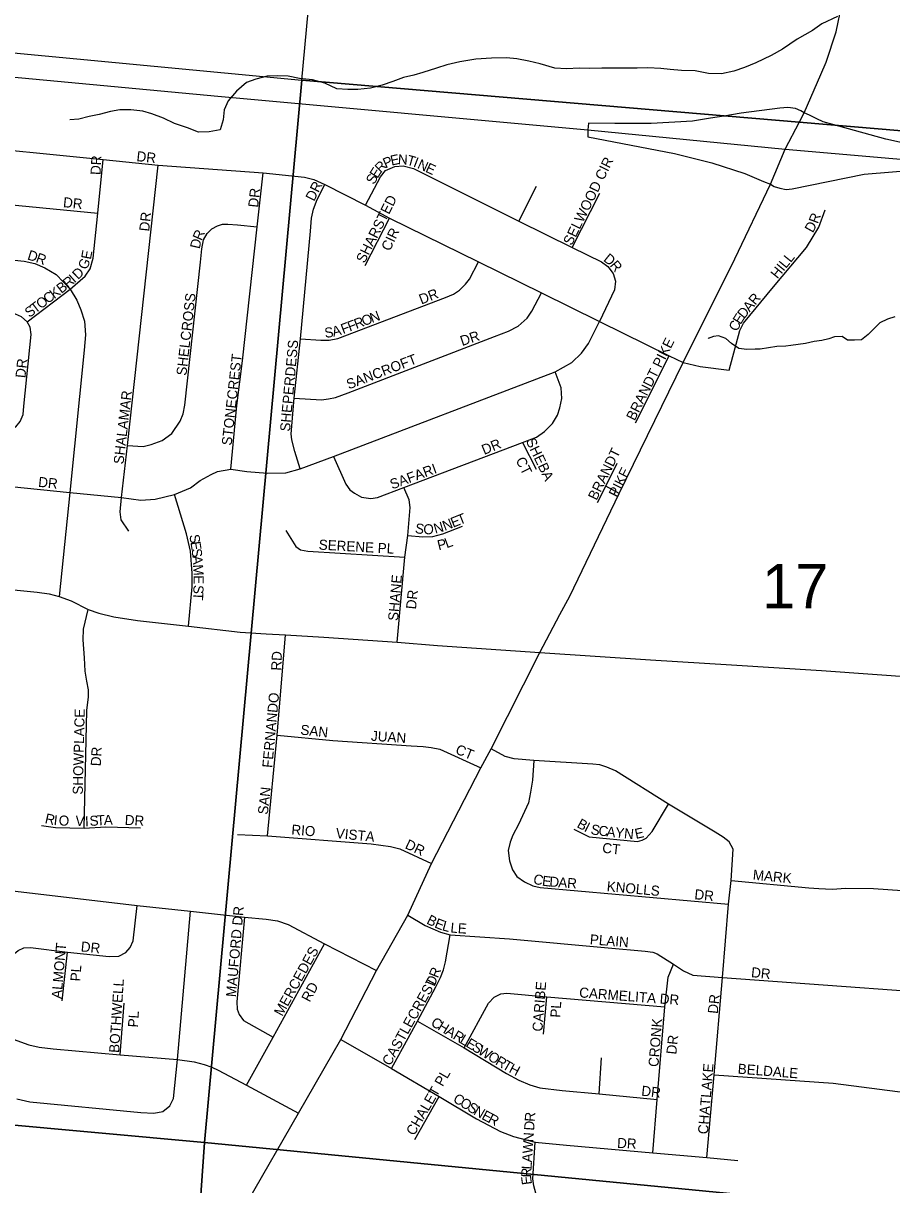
# Model space of a CAD drawing. Extents: x 0 to 680, y 0 to 440.
# Drawn here: x 89.22 to 102.02, y 243.11 to 260.23 of the extents above; entities that cross this region are included whole.
import ezdxf

# ---------------------------------------------------------------- set-up
doc = ezdxf.new("R2010")
doc.units = 0
for name, color, linetype in [('GM_X_City_Street', 7, 'Continuous'), ('GM_X_City_Street_Text', 7, 'Continuous'), ('GM_X_Interchange_Ramps', 7, 'Continuous'), ('GM_X_Interstate_Route', 7, 'Continuous'), ('GM_X_Minor_River', 7, 'Continuous'), ('GM_X_Section', 7, 'Continuous'), ('GM_X_Section_Text', 7, 'Continuous'), ('GM_X_State_Route', 7, 'Continuous')]:
    doc.layers.add(name, color=color, linetype=linetype)

msp = doc.modelspace()

# ---------------------------------------------------------------- linework, layer by layer
at = {"layer": 'GM_X_City_Street'}
for points in [[(88.128, 258.453), (90.401, 258.226), (91.211, 258.142), (92.758, 258.028), (93.364, 257.968), (93.5, 257.929), (93.666, 257.857), (94.262, 257.555), (94.617, 257.361), (95.926, 256.72), (96.857, 256.261), (97.7, 255.844)], [(89.277, 255.833), (89.914, 256.314), (90.135, 256.507), (90.207, 256.613), (90.252, 256.771), (90.32, 257.433), (90.401, 258.226)], [(87.291, 258.007), (87.51, 257.772), (87.618, 257.715), (87.832, 257.68), (89.157, 257.546), (90.32, 257.433)], [(90.776, 252.749), (90.663, 252.915), (90.647, 253.031), (90.67, 253.245), (90.757, 254.013), (91.211, 258.142)], [(92.28, 253.663), (92.366, 254.598), (92.451, 255.26), (92.667, 257.234), (92.758, 258.028)], [(94.262, 257.555), (94.482, 257.973), (94.56, 258.065), (94.695, 258.122), (94.817, 258.133), (94.969, 258.094), (96.523, 257.319), (97.307, 256.929), (97.742, 256.719), (97.834, 256.648), (97.912, 256.544), (97.945, 256.431), (97.933, 256.303), (97.711, 255.839)], [(93.301, 253.666), (93.224, 253.921), (93.179, 254.093), (93.167, 254.185), (93.214, 254.708), (93.305, 255.585), (93.451, 257.168), (93.469, 257.363), (93.496, 257.492), (93.551, 257.636), (93.666, 257.857)], [(96.523, 257.319), (96.781, 257.833)], [(97.307, 256.929), (97.717, 257.728)], [(86.487, 257.348), (86.691, 257.143), (86.901, 257.005), (87.116, 256.947), (89.237, 256.729), (89.392, 256.693), (89.54, 256.63), (89.705, 256.531), (89.914, 256.314), (90.012, 256.153), (90.071, 256.008), (90.125, 255.841), (90.139, 255.643), (90.118, 255.415), (89.909, 253.317), (89.75, 251.787)], [(94.259, 256.666), (94.617, 257.361)], [(98.944, 255.235), (99.194, 255.174), (99.621, 255.12), (99.777, 255.706), (99.832, 255.813), (100.272, 256.349), (100.76, 256.93), (100.942, 257.228), (101.034, 257.482)], [(90.757, 254.013), (90.989, 253.997), (91.108, 254.026), (91.266, 254.085), (91.408, 254.189), (91.531, 254.37), (91.576, 254.479), (91.602, 254.603), (91.833, 256.712), (91.851, 256.911), (91.877, 257.044), (91.93, 257.134), (92, 257.204), (92.081, 257.249), (92.157, 257.271), (92.235, 257.275), (92.376, 257.262), (92.667, 257.234)], [(93.305, 255.585), (93.605, 255.563), (93.726, 255.563), (93.858, 255.589), (95.442, 256.193), (95.558, 256.24), (95.647, 256.298), (95.737, 256.387), (95.795, 256.464), (95.926, 256.72)], [(93.214, 254.708), (93.613, 254.686), (93.72, 254.7), (93.82, 254.718), (94.01, 254.788), (96.162, 255.617), (96.371, 255.698), (96.51, 255.772), (96.643, 255.889), (96.715, 255.989), (96.857, 256.261)], [(89.277, 255.833), (89.195, 255.906), (89.106, 255.944), (88.983, 255.956), (87.842, 256.075), (87.722, 256.073), (87.635, 256.05), (87.573, 255.997), (87.527, 255.939), (87.499, 255.859), (87.435, 255.31), (87.435, 255.216), (87.463, 255.126), (87.889, 254.698)], [(87.889, 254.698), (88.257, 254.335), (88.33, 254.292), (88.415, 254.276), (88.509, 254.266), (88.932, 254.229), (89.038, 254.249), (89.11, 254.288), (89.177, 254.363), (89.218, 254.466), (89.23, 254.588), (89.34, 255.645), (89.324, 255.754), (89.277, 255.833)], [(88.605, 253.45), (89.909, 253.317), (90.67, 253.245), (90.953, 253.207), (91.166, 253.222), (91.451, 253.29), (91.685, 253.389), (91.829, 253.493), (91.992, 253.585), (92.083, 253.626), (92.28, 253.663), (92.514, 253.626), (92.818, 253.601), (93.088, 253.609), (93.301, 253.666), (93.791, 253.85), (97.058, 255.095), (97.303, 255.235), (97.446, 255.371), (97.546, 255.513), (97.711, 255.839)], [(97.7, 255.844), (97.711, 255.839), (98.738, 255.332), (98.944, 255.235)], [(98.24, 254.344), (98.738, 255.332)], [(93.791, 253.85), (93.973, 253.44), (94.032, 253.357), (94.103, 253.308), (94.206, 253.25), (94.343, 253.231), (94.44, 253.244), (94.826, 253.391), (96.577, 254.057), (96.78, 254.134), (96.899, 254.219), (97.019, 254.337), (97.092, 254.456), (97.128, 254.568), (97.157, 254.704), (97.145, 254.86), (97.058, 255.095)], [(96.577, 254.057), (96.778, 253.664)], [(97.682, 253.173), (97.803, 253.413), (97.97, 253.748)], [(94.732, 251.111), (94.843, 252.366), (94.885, 252.682), (94.921, 253.095), (94.904, 253.21), (94.826, 253.391)], [(97.998, 253.303), (97.803, 253.413)], [(91.658, 251.348), (91.709, 251.929), (91.709, 252.131), (91.683, 252.453), (91.626, 252.711), (91.451, 253.29)], [(93.09, 252.758), (93.239, 252.524), (93.305, 252.472), (93.413, 252.451), (94.843, 252.366)], [(94.885, 252.682), (95.107, 252.665), (95.253, 252.667), (95.404, 252.707), (95.692, 252.821)], [(87.202, 252.062), (87.215, 252.061), (88.727, 251.92), (89.429, 251.848), (89.603, 251.824), (89.75, 251.787), (89.929, 251.723), (90.177, 251.595), (90.334, 251.541), (90.557, 251.484), (90.905, 251.433), (91.658, 251.348), (92.419, 251.261), (92.802, 251.235), (93.086, 251.219), (93.647, 251.184), (94.732, 251.111), (95.325, 251.063), (96.83, 250.958)], [(90.118, 248.372), (90.157, 250.104), (90.183, 250.307), (90.183, 250.408), (90.157, 250.535), (90.132, 250.687), (90.123, 250.881), (90.104, 251.146), (90.111, 251.302), (90.177, 251.595)], [(92.821, 248.256), (92.962, 249.742), (93.086, 251.219)], [(96.83, 250.958), (98.46, 250.852), (99.656, 250.779), (100.982, 250.693), (102.414, 250.591), (103.894, 250.504), (104.899, 250.438), (105.852, 250.374), (106.516, 250.332), (107.555, 250.269), (108.595, 250.183), (109.682, 250.07), (110.914, 249.943), (111.822, 249.864)], [(92.962, 249.742), (93.784, 249.663), (94.936, 249.583), (95.114, 249.573), (95.232, 249.561), (95.36, 249.535), (95.964, 249.262)], [(99.291, 243.518), (99.397, 244.736), (99.524, 246.171), (99.612, 247.249), (99.652, 247.601), (99.677, 248.063), (99.618, 248.17), (99.534, 248.238), (99.414, 248.311), (98.729, 248.724), (97.945, 249.215), (97.819, 249.272), (97.716, 249.302), (97.612, 249.314), (96.742, 249.367), (96.451, 249.392), (96.321, 249.428), (96.113, 249.541)], [(96.742, 249.367), (96.721, 249.079), (96.696, 248.901), (96.664, 248.742), (96.518, 248.426), (96.432, 248.267), (96.392, 248.163), (96.367, 248.04), (96.382, 247.891), (96.429, 247.757), (96.493, 247.66), (96.603, 247.579), (96.729, 247.522), (96.838, 247.495), (99.612, 247.249)], [(97.332, 248.358), (97.556, 248.243), (98.269, 248.176), (98.341, 248.194), (98.396, 248.225), (98.484, 248.322), (98.729, 248.724)], [(89.492, 248.411), (89.697, 248.379), (90.118, 248.372), (90.439, 248.388), (90.951, 248.376)], [(92.377, 248.278), (92.821, 248.256), (94.348, 248.142), (94.631, 248.101), (94.771, 248.067), (95.237, 247.851)], [(99.652, 247.601), (100.795, 247.493), (100.942, 247.479), (101.136, 247.472), (101.338, 247.486), (101.744, 247.479), (103.365, 247.37)], [(88.185, 247.551), (90.899, 247.232), (91.683, 247.146), (92.48, 247.059), (92.8, 247.027), (92.966, 247.004), (93.125, 246.953), (93.657, 246.665), (94.425, 246.271)], [(88.856, 245.334), (88.903, 245.524), (89.005, 246.356), (89.025, 246.436), (89.067, 246.503), (89.145, 246.566), (89.231, 246.609), (89.33, 246.612), (89.873, 246.545), (90.487, 246.481), (90.63, 246.483), (90.732, 246.539), (90.798, 246.614), (90.842, 246.711), (90.899, 247.232)], [(89.128, 244.381), (89.319, 244.338), (90.955, 244.178), (91.146, 244.169), (91.28, 244.194), (91.379, 244.278), (91.435, 244.385), (91.494, 244.961), (91.683, 247.146)], [(92.48, 247.059), (92.366, 245.809), (92.371, 245.705), (92.403, 245.623), (92.464, 245.538), (92.905, 245.289)], [(94.886, 247.087), (95.142, 246.938), (95.37, 246.84), (95.512, 246.798), (96.386, 246.737), (97.837, 246.605), (98.384, 246.557), (98.494, 246.544), (98.56, 246.52), (98.802, 246.368), (98.946, 246.269), (99.085, 246.205), (99.524, 246.171), (103.84, 245.854)], [(94.645, 244.829), (95.029, 245.525), (95.301, 246.032), (95.369, 246.171), (95.412, 246.282), (95.44, 246.398), (95.512, 246.798)], [(89.796, 245.827), (89.873, 246.545)], [(92.51, 244.585), (92.905, 245.289), (93.657, 246.665)], [(98.496, 243.583), (98.558, 244.371), (98.672, 245.736), (98.72, 246.173), (98.802, 246.368)], [(95.718, 245.134), (96.074, 245.789), (96.16, 245.882), (96.255, 245.929), (96.345, 245.939), (96.936, 245.884), (98.672, 245.736)], [(96.886, 245.334), (96.936, 245.884)], [(90.651, 245.032), (90.707, 245.792)], [(95.029, 245.525), (95.718, 245.134), (96.342, 244.755), (96.524, 244.656), (96.686, 244.586), (96.829, 244.544), (97.158, 244.503), (97.705, 244.457), (98.558, 244.371)], [(89.071, 245.26), (89.306, 245.178), (89.454, 245.143), (89.66, 245.116), (90.651, 245.032), (91.494, 244.961), (91.737, 244.927), (91.885, 244.889), (92, 244.846), (92.091, 244.805), (92.51, 244.585), (93.276, 244.171)], [(93.899, 245.257), (94.645, 244.829), (95.35, 244.416), (95.898, 244.086), (96.25, 243.898), (96.443, 243.824), (96.762, 243.741), (97.225, 243.697), (98.496, 243.583), (99.291, 243.518), (99.75, 243.472)], [(97.705, 244.457), (97.74, 244.986)], [(99.397, 244.736), (101.15, 244.614), (102.253, 244.472), (103.231, 244.403)], [(94.989, 243.781), (95.35, 244.416)], [(96.759, 242.608), (96.791, 242.845), (96.786, 242.935), (96.742, 243.099), (96.726, 243.204), (96.762, 243.741)]]:
    msp.add_lwpolyline(points, dxfattribs=at)
at = {"layer": 'GM_X_Interchange_Ramps'}
for points in [[(100.727, 258.914), (100.675, 258.944), (100.599, 258.979), (100.483, 258.993), (100.368, 258.981), (99.798, 258.908), (99.543, 258.864), (99.346, 258.834), (99.081, 258.79), (98.469, 258.758), (97.937, 258.755), (97.548, 258.763), (97.539, 258.662)], [(103.083, 258.145), (103.09, 258.27), (101.928, 258.526), (101.005, 258.783), (100.911, 258.824), (100.802, 258.88), (100.727, 258.914)], [(97.539, 258.662), (97.536, 258.561), (98.814, 258.315), (99.365, 258.179), (99.853, 258.02), (100.125, 257.903), (100.227, 257.861)], [(100.227, 257.861), (100.283, 257.827), (100.367, 257.804), (100.459, 257.783), (100.548, 257.792), (101.611, 258.011), (102.386, 258.074), (102.757, 258.08), (102.769, 258.175)]]:
    msp.add_lwpolyline(points, dxfattribs=at)
at = {"layer": 'GM_X_Interstate_Route'}
for points in [[(69.579, 261.251), (70.283, 261.189), (70.538, 261.163), (72.397, 261.004), (72.635, 260.983), (80.379, 260.257), (92.088, 259.16), (97.539, 258.662), (100.447, 258.38)], [(100.447, 258.38), (102.769, 258.175), (103.083, 258.145), (109.797, 257.511), (117.969, 256.745), (128.052, 255.81), (128.098, 255.805)]]:
    msp.add_lwpolyline(points, dxfattribs=at)
at = {"layer": 'GM_X_Minor_River'}
for points in [[(101.215, 260.335), (100.987, 260.226), (100.849, 260.128), (100.621, 260.001), (100.404, 259.851), (100.241, 259.759), (100.013, 259.651), (99.846, 259.583), (99.69, 259.526), (99.505, 259.488), (99.315, 259.492), (99.12, 259.532), (98.918, 259.536), (98.752, 259.551), (98.616, 259.565), (98.42, 259.575), (98.266, 259.572), (98.081, 259.57), (97.897, 259.574), (97.743, 259.571), (97.565, 259.568), (97.416, 259.571), (97.226, 259.563), (97.054, 259.573), (96.835, 259.636), (96.67, 259.675), (96.492, 259.709), (96.338, 259.724), (96.119, 259.722), (95.887, 259.703), (95.654, 259.666), (95.463, 259.622), (95.308, 259.572), (95.11, 259.51), (94.973, 259.471), (94.824, 259.433), (94.668, 259.376), (94.507, 259.32), (94.339, 259.276), (94.149, 259.256), (94.001, 259.259), (93.84, 259.268), (93.664, 259.349), (93.481, 259.4), (93.291, 259.421), (93.125, 259.454), (92.965, 259.458), (92.817, 259.455), (92.649, 259.41), (92.512, 259.36), (92.361, 259.232), (92.239, 259.091), (92.183, 258.956), (92.168, 258.813), (92.123, 258.665), (91.962, 258.633), (91.802, 258.63), (91.643, 258.693), (91.448, 258.756), (91.289, 258.837), (91.118, 258.899), (90.983, 258.938), (90.805, 258.959), (90.644, 258.956), (90.507, 258.935), (90.34, 258.891), (90.191, 258.858), (90.042, 258.82), (89.908, 258.812)], [(102.06, 255.908), (101.953, 255.872), (101.84, 255.819), (101.667, 255.646), (101.572, 255.569), (101.465, 255.563), (101.364, 255.563), (101.286, 255.617), (101.173, 255.611), (101.09, 255.581), (100.983, 255.557), (100.87, 255.545), (100.745, 255.515), (100.638, 255.498), (100.531, 255.486), (100.453, 255.474), (100.322, 255.468), (100.078, 255.432), (100.001, 255.432), (99.882, 255.426), (99.763, 255.438), (99.656, 255.515), (99.572, 255.587), (99.465, 255.628), (99.388, 255.616), (99.31, 255.587), (99.322, 255.598)]]:
    msp.add_lwpolyline(points, dxfattribs=at)
at = {"layer": 'GM_X_Section'}
for points in [[(94.775, 275.041), (110.526, 273.583), (109.141, 258.057), (93.325, 259.393)], [(93.325, 259.393), (91.891, 243.739), (76.108, 245.175), (77.523, 260.9)], [(109.141, 258.057), (107.626, 242.209), (91.891, 243.739), (93.325, 259.393)], [(76.108, 245.175), (91.891, 243.739), (90.794, 227.996), (75.056, 229.533)], [(107.626, 242.209), (106.175, 226.561), (90.794, 227.996), (91.891, 243.739)]]:
    msp.add_lwpolyline(points, close=True, dxfattribs=at)
at = {"layer": 'GM_X_State_Route'}
for points in [[(100.969, 259.481), (101.047, 259.663), (101.194, 260.109), (101.28, 260.512)], [(100.657, 258.781), (100.727, 258.914), (100.969, 259.481)], [(100.227, 257.861), (100.447, 258.38), (100.657, 258.781)], [(97.128, 251.521), (97.271, 251.792), (97.635, 252.545), (97.998, 253.303), (98.944, 255.235), (99.705, 256.76), (100.227, 257.861)], [(89.093, 236.801), (89.918, 238.385), (90.431, 239.31), (91.25, 240.728), (91.921, 241.885), (92.524, 242.864), (93.276, 244.171), (93.899, 245.257), (94.425, 246.271), (94.886, 247.087), (95.237, 247.851), (95.964, 249.262), (96.113, 249.541), (96.83, 250.958), (97.128, 251.521)]]:
    msp.add_lwpolyline(points, dxfattribs=at)

# ---------------------------------------------------------------- texts
at = {"layer": 'GM_X_City_Street_Text'}
for s, height, rotation, p in [('DR', 0.1482, 353.9832, (90.885, 258.203)), ('DR', 0.1482, 86.8215, (90.359, 257.995)), ('R', 0.148, 45.2404, (94.488, 258.02)), ('P', 0.148, 23.5214, (94.559, 258.095)), ('E', 0.148, 12.4458, (94.647, 258.135)), ('N', 0.148, 357.8579, (94.739, 258.156)), ('T', 0.148, 344.3998, (94.861, 258.153)), ('I', 0.148, 338.5232, (94.957, 258.126)), ('N', 0.148, 335.7912, (95.016, 258.103)), ('E', 0.148, 335.097, (95.135, 258.049)), ('SELWOOD CIR', 0.14823, 63.9701, (97.301, 256.949)), ('S', 0.148, 62.4819, (94.392, 257.848)), ('E', 0.148, 58.2118, (94.439, 257.938)), ('DR', 0.1482, 63.4252, (93.505, 257.601)), ('DR', 0.1482, 353.9946, (89.803, 257.525)), ('DR', 0.1482, 83.9832, (92.681, 257.513)), ('SHARSTED', 0.1482, 63.4363, (94.249, 256.688)), ('DR', 0.1482, 83.9946, (91.076, 257.161)), ('R', 0.148, 69.5073, (100.925, 257.271)), ('R', 0.148, 66.4666, (91.846, 257.021)), ('CIR', 0.1482, 64.5318, (94.622, 256.865)), ('D', 0.148, 60.8923, (100.852, 257.136)), ('D', 0.148, 77.2839, (91.82, 256.901)), ('D', 0.148, 342.7816, (89.273, 256.755)), ('R', 0.148, 340.2825, (89.396, 256.716)), ('E', 0.148, 79.2014, (90.217, 256.745)), ('D', 0.148, 321.2105, (97.758, 256.739)), ('HILL', 0.1482, 50.9105, (100.331, 256.458)), ('G', 0.148, 67.2844, (90.157, 256.592)), ('R', 0.148, 309.8584, (97.854, 256.662)), ('R', 0.148, 40.1078, (89.881, 256.32)), ('I', 0.148, 41.7676, (89.975, 256.399)), ('D', 0.148, 44.8719, (90.03, 256.448)), ('K', 0.148, 37.1061, (89.678, 256.165)), ('B', 0.148, 37.3983, (89.782, 256.244)), ('DR', 0.1482, 21.2528, (95.086, 256.088)), ('T', 0.148, 37.0939, (89.397, 255.952)), ('O', 0.148, 37.0928, (89.48, 256.015)), ('C', 0.148, 37.0933, (89.584, 256.094)), ('SHELCROSS', 0.1482, 83.5013, (91.624, 255.035)), ('A', 0.148, 50.603, (99.922, 255.97)), ('R', 0.148, 50.5893, (100.005, 256.071)), ('S', 0.148, 37.0939, (89.313, 255.889)), ('N', 0.148, 20.8016, (94.36, 255.814)), ('E', 0.148, 57.7195, (99.787, 255.784)), ('D', 0.148, 51.0228, (99.84, 255.869)), ('A', 0.148, 14.7172, (93.791, 255.613)), ('F', 0.148, 20.8446, (93.933, 255.652)), ('F', 0.148, 20.8119, (94.031, 255.689)), ('R', 0.148, 20.8004, (94.128, 255.726)), ('O', 0.148, 20.8016, (94.238, 255.768)), ('C', 0.148, 64.9449, (99.74, 255.682)), ('S', 0.148, 8.474, (93.67, 255.595)), ('DR', 0.1482, 18.424, (95.687, 255.476)), ('BRANDT PIKE', 0.14823, 63.4371, (98.228, 254.366)), ('SHEPERDESS', 0.1482, 84.7461, (93.15, 254.212)), ('DR', 0.1482, 83.9946, (89.253, 255)), ('STONECREST', 0.1482, 83.5178, (92.29, 254.005)), ('SANCROFT', 0.1482, 20.925, (94.016, 254.836)), ('SHALAMAR', 0.1482, 83.4193, (90.698, 253.729)), ('DR', 0.1482, 22.3821, (96.011, 253.871)), ('SHEBA', 0.1482, 295.464, (96.621, 254.079)), ('BRANDT', 0.1482, 63.8692, (97.667, 253.192)), ('SAFARI', 0.1482, 20.2843, (94.656, 253.362)), ('CT', 0.1482, 296.5651, (96.471, 253.796)), ('DR', 0.1482, 353.9832, (89.437, 253.403)), ('PIKE', 0.1482, 63.4318, (97.97, 253.236)), ('S', 0.148, 349.7294, (94.984, 252.724)), ('N', 0.148, 16.4191, (95.292, 252.709)), ('N', 0.148, 21.3723, (95.431, 252.75)), ('E', 0.148, 21.8109, (95.553, 252.798)), ('T', 0.148, 21.8065, (95.65, 252.837)), ('S', 0.148, 279.359, (91.667, 252.689)), ('O', 0.148, 359.4861, (95.115, 252.703)), ('E', 0.148, 279.0536, (91.683, 252.586)), ('SERENE PL', 0.1482, 356.8219, (93.571, 252.477)), ('P', 0.148, 13.5393, (95.341, 252.465)), ('L', 0.148, 20.2724, (95.46, 252.495)), ('S', 0.148, 276.5726, (91.7, 252.485)), ('A', 0.148, 274.6166, (91.711, 252.382)), ('M', 0.148, 273.3536, (91.722, 252.253)), ('E', 0.148, 270.3825, (91.731, 252.099)), ('SHANE', 0.1482, 85.0284, (94.742, 251.421)), ('T', 0.148, 267.0748, (91.728, 251.853)), ('S', 0.148, 267.9507, (91.731, 251.957)), ('DR', 0.1482, 83.9832, (95.006, 251.591)), ('RD', 0.1482, 86.989, (93.02, 250.69)), ('FERNANDO', 0.1482, 84.685, (92.889, 249.255)), ('SHOWPLACE', 0.1482, 88.6528, (90.098, 248.863)), ('SAN', 0.1482, 353.8878, (93.299, 249.751)), ('JUAN', 0.1482, 356.1882, (94.341, 249.66)), ('DR', 0.1482, 86.9884, (90.363, 249.281)), ('CT', 0.1482, 337.6179, (95.576, 249.475)), ('SAN', 0.1482, 83.8878, (92.824, 248.565)), ('R', 0.148, 347.5423, (89.532, 248.446)), ('I', 0.148, 353.5185, (89.664, 248.418)), ('O', 0.148, 359.182, (89.744, 248.409)), ('V', 0.148, 356.2819, (89.986, 248.407)), ('I', 0.148, 2.9247, (90.135, 248.398)), ('S', 0.148, 4.1558, (90.204, 248.402)), ('T', 0.148, 4.1284, (90.308, 248.41)), ('A', 0.148, 1.4643, (90.41, 248.417)), ('DR', 0.1482, 356.8101, (90.714, 248.42)), ('RIO', 0.1482, 355.2394, (93.167, 248.277)), ('B', 0.148, 331.1318, (97.366, 248.391)), ('I', 0.148, 332.6018, (97.473, 248.332)), ('S', 0.148, 347.8861, (97.571, 248.287)), ('VISTA', 0.1482, 354.4006, (93.82, 248.225)), ('C', 0.148, 353.8597, (97.69, 248.263)), ('A', 0.148, 353.8869, (97.807, 248.25)), ('Y', 0.148, 353.9093, (97.937, 248.236)), ('N', 0.148, 353.8915, (98.066, 248.222)), ('E', 0.148, 12.2392, (98.247, 248.211)), ('DR', 0.1482, 334.7983, (94.834, 248.079)), ('CT', 0.1482, 353.6638, (97.745, 248.01)), ('MARK', 0.1482, 354.5575, (99.964, 247.612)), ('C', 0.148, 345.4455, (96.723, 247.558)), ('E', 0.148, 353.1274, (96.858, 247.524)), ('D', 0.148, 355.6573, (96.968, 247.511)), ('A', 0.148, 355.6915, (97.099, 247.501)), ('R', 0.148, 355.724, (97.229, 247.491)), ('KNOLLS', 0.1482, 354.7255, (97.812, 247.442)), ('DR', 0.1482, 353.9832, (99.103, 247.325)), ('MAUFORD DR', 0.1482, 85.0306, (92.355, 245.877)), ('B', 0.148, 333.3263, (95.151, 246.97)), ('E', 0.148, 338.3889, (95.269, 246.911)), ('L', 0.148, 344.8059, (95.383, 246.867)), ('L', 0.148, 353.9619, (95.509, 246.835)), ('E', 0.148, 356.6555, (95.62, 246.823)), ('DR', 0.1482, 353.9946, (90.064, 246.555)), ('PLAIN', 0.1482, 355.5178, (97.564, 246.659)), ('ALMONT', 0.1482, 85.1548, (89.785, 245.851)), ('MERCEDES', 0.1482, 61.0202, (93.036, 245.588)), ('PL', 0.1482, 86.4254, (90.063, 246.109)), ('CASTLECREST', 0.14823, 61.0602, (94.628, 244.858)), ('D', 0.148, 67.5045, (95.279, 246.029)), ('R', 0.148, 68.2136, (95.329, 246.152)), ('DR', 0.1482, 353.9946, (99.938, 246.176)), ('BOTHWELL', 0.1482, 86.238, (90.633, 245.055)), ('RD', 0.1482, 62.0986, (93.442, 245.796)), ('CARIBE', 0.1482, 85.5181, (96.868, 245.368)), ('CARMELITA DR', 0.14823, 355.5995, (97.407, 245.877)), ('DR', 0.1482, 83.9946, (99.451, 245.63)), ('PL', 0.1482, 86.4254, (97.133, 245.574)), ('PL', 0.1482, 86.4254, (90.911, 245.43)), ('C', 0.148, 328.9446, (95.214, 245.468)), ('H', 0.148, 328.9677, (95.315, 245.408)), ('CRONK', 0.1482, 85.3316, (98.577, 244.847)), ('A', 0.148, 328.9538, (95.427, 245.341)), ('R', 0.148, 328.9446, (95.539, 245.273)), ('L', 0.148, 328.9707, (95.639, 245.213)), ('E', 0.148, 328.9706, (95.729, 245.159)), ('S', 0.148, 328.9472, (95.818, 245.105)), ('W', 0.148, 328.9498, (95.907, 245.051)), ('DR', 0.1482, 83.9946, (98.841, 245.03)), ('O', 0.148, 328.9677, (96.053, 244.964)), ('R', 0.148, 328.9446, (96.165, 244.896)), ('T', 0.148, 329.6546, (96.267, 244.835)), ('H', 0.148, 332.6744, (96.364, 244.778)), ('CHATLAKE', 0.1482, 85.4284, (99.307, 243.855)), ('BELDALE', 0.1482, 355.4612, (99.742, 244.753)), ('CHALET PL', 0.1482, 59.9672, (94.98, 243.828)), ('DR', 0.1482, 353.6518, (98.321, 244.429)), ('C', 0.148, 328.2032, (95.541, 244.346)), ('O', 0.148, 328.2221, (95.641, 244.284)), ('S', 0.148, 328.2118, (95.752, 244.216)), ('N', 0.148, 329.6434, (95.844, 244.159)), ('E', 0.148, 332.1439, (95.963, 244.089)), ('R', 0.148, 332.3736, (96.055, 244.04)), ('R', 0.148, 86.141, (96.755, 244.04)), ('D', 0.148, 86.1278, (96.746, 243.91)), ('N', 0.148, 86.1532, (96.735, 243.74)), ('DR', 0.1482, 356.989, (97.967, 243.659)), ('W', 0.148, 86.13, (96.723, 243.571)), ('A', 0.148, 86.151, (96.715, 243.441)), ('R', 0.148, 88.0326, (96.704, 243.221)), ('L', 0.148, 86.1441, (96.708, 243.337)), ('E', 0.148, 97.7553, (96.717, 243.124))]:
    msp.add_text(s, height=height, rotation=rotation, dxfattribs=at).set_placement(p)
at = {"layer": 'GM_X_Section_Text'}
msp.add_text('17', height=0.6552, rotation=0, dxfattribs=at).set_placement((100.105, 251.61))

doc.saveas('drawing.dxf')
